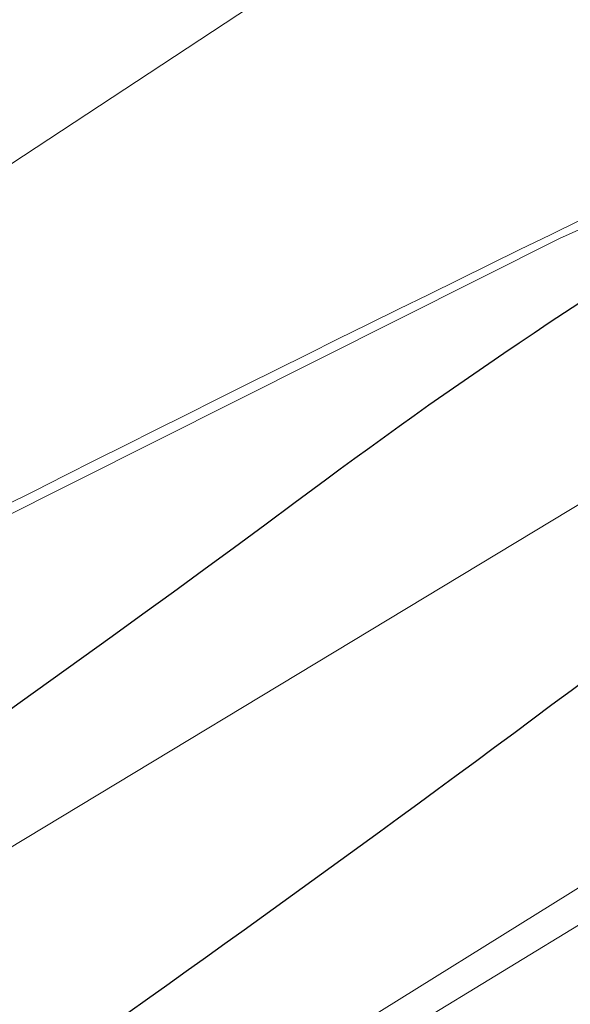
# Model space of a CAD drawing. Header units: metres. Extents: x 163628 to 167855, y 402678 to 405435.
# Tile 569 of 656: x 167404.9 to 167407.52, y 404860.49 to 404865.17. Entities that reach past the tile are written whole.
import ezdxf

# ---------------------------------------------------------------- set-up
doc = ezdxf.new("R2010")
doc.units = ezdxf.units.M
doc.layers.get('0').update_dxf_attribs({"lineweight": 25})
for name, color, linetype, lineweight in [('X-CA190022.004-UO-BGT_Ondergrond$0$GE_316_WGDFietspad_Vlak_GEM', 253, 'Continuous', 9), ('X-CA190022.004-UO-BGT_Ondergrond$0$GE_367_OWGBerm_groenvoorziening_grasenk_GEM', 253, 'Continuous', 9), ('X-CA190022.004-UO-BGT_Ondergrond$0$GE_479_BTDGroenvoorziening_grasenkruida_GEM', 253, 'Continuous', 9), ('X-CA190022.004-UO-BGT_Ondergrond$0$GE_523_WTDGreppel_drogesloot_Vlak_GEM', 253, 'Continuous', 9), ('X-CA190022.004-UO-DTM inmeting$0$B-WE-GW-WATERGANG_INSTEEK-G', 246, 'Continuous', 0), ('X-CA190022.004-UO-DTM inmeting$0$B-WE-VH-VERHARDING_ASFALT-G', 246, 'Continuous', 0), ('X-CA190022.004-UO-DWM_Snelfietsroute$0$N-WE-GW-BERM-G', 125, 'Continuous', 25), ('X-CA190022.004-UO-DWM_Snelfietsroute$0$N-WE-VH-KANTVERHARDING-G', 125, 'Continuous', 25), ('X-CA190022.004-UO-KAD_Percelen$0$B-WE-KG-GRENS_PERCEEL-GV', 150, 'Continuous', 9)]:
    doc.layers.add(name, color=color, linetype=linetype, lineweight=lineweight)
doc.layers.add('X-CA190022.004-UO-DTM inmeting$0$X-XX-AL-MEETPUNT-S', color=246, linetype='Continuous', lineweight=0, plot=False)
doc.layers.add('X-CA190022.004-UO-KLIC$0$B-WE-KL-ET_LS-G', color=42, linetype='X-CA190022.004-UO-KLIC$0$1-200 LAAGSPANNING', lineweight=0, transparency=0.25)
doc.styles.add('X-CA190022.004-UO-KLIC$0$NLCS-ISO', font='NLCS-ISO.ttf')
doc.linetypes.add('X-CA190022.004-UO-KLIC$0$1-200 LAAGSPANNING', pattern='A,1.5,-0.6,["LS",X-CA190022.004-UO-KLIC$0$NLCS-ISO,S=0.24,R=0,X=-0.45,Y=-0.12],-0.05', length=2.15)

# ---------------------------------------------------------------- blocks, each defined once
blk = doc.blocks.new('X-CA190022.004-UO-DTM inmeting$0$punt')
at = {"color": 0, "lineweight": -2}
blk.add_line((0, 0), (0, 0), dxfattribs=at)

msp = doc.modelspace()

# ---------------------------------------------------------------- linework, layer by layer
at = {"layer": 'X-CA190022.004-UO-BGT_Ondergrond$0$GE_316_WGDFietspad_Vlak_GEM', "extrusion": (0, 0, -1)}
msp.add_arc((-167500.0659, 404673.161), 215.6742, 61.767172, 64.907621, dxfattribs=at)
at = {"layer": 'X-CA190022.004-UO-BGT_Ondergrond$0$GE_316_WGDFietspad_Vlak_GEM'}
msp.add_arc((167498.5027, 404677.7318), 207.4762, 115.371237, 118.216513, dxfattribs=at)
at = {"layer": 'X-CA190022.004-UO-BGT_Ondergrond$0$GE_367_OWGBerm_groenvoorziening_grasenk_GEM', "flags": 128}
msp.add_lwpolyline([(167428.736, 404873.653), (167429.605, 404872.017), (167421.604, 404868.715), (167413.318, 404864.38), (167356.353, 404829.62)], dxfattribs=at)
at = {"layer": 'X-CA190022.004-UO-BGT_Ondergrond$0$GE_367_OWGBerm_groenvoorziening_grasenk_GEM', "extrusion": (0, 0, -1)}
msp.add_arc((-167498.5027, 404677.7318), 207.4762, 61.783487, 64.628763, dxfattribs=at)
at = {"layer": 'X-CA190022.004-UO-BGT_Ondergrond$0$GE_479_BTDGroenvoorziening_grasenkruida_GEM'}
msp.add_arc((167500.0659, 404673.161), 215.6742, 115.092379, 118.232828, dxfattribs=at)
at = {"layer": 'X-CA190022.004-UO-BGT_Ondergrond$0$GE_523_WTDGreppel_drogesloot_Vlak_GEM', "flags": 128}
msp.add_lwpolyline([(167358.307, 404826.13), (167275.473, 404779.745), (167230.219, 404757.556), (167229.015, 404761.988), (167269.084, 404781.856), (167356.353, 404829.62), (167413.318, 404864.38)], dxfattribs=at)
at = {"layer": 'X-CA190022.004-UO-DTM inmeting$0$B-WE-GW-WATERGANG_INSTEEK-G'}
msp.add_polyline3d([(167424.087, 404868.605, 8.97), (167423.711, 404868.842, 8.959), (167422.989, 404868.93, 8.938), (167422.009, 404868.765, 8.935), (167416.289, 404865.999, 8.928), (167408.983, 404861.929, 8.926), (167399.57, 404856.066, 8.98), (167393.098, 404852.33, 8.886), (167387.013, 404848.752, 8.898), (167380.301, 404844.453, 8.818), (167372.705, 404839.84, 8.811)], dxfattribs=at)
at = {"layer": 'X-CA190022.004-UO-DTM inmeting$0$B-WE-VH-VERHARDING_ASFALT-G'}
msp.add_polyline3d([(167430.8, 404875.151, 9.098), (167423.159, 404870.896, 9.039), (167419.885, 404869.491, 9.019), (167415.21, 404867.573, 8.994), (167410.262, 404865.382, 8.975), (167407.47, 404864.131, 8.981), (167402.865, 404861.819, 9), (167397.822, 404858.933, 8.986), (167391.29, 404855.292, 8.963), (167385.092, 404851.787, 8.956), (167378.108, 404847.743, 8.957), (167370.351, 404843.291, 8.955)], dxfattribs=at)
at = {"layer": 'X-CA190022.004-UO-DWM_Snelfietsroute$0$N-WE-GW-BERM-G', "flags": 128}
msp.add_lwpolyline([(167397.5135, 404855.3677, 0.035036), (167409.5035, 404863.4989), (167411.6175, 404865.1599)], format="xyb", dxfattribs=at)
at = {"layer": 'X-CA190022.004-UO-DWM_Snelfietsroute$0$N-WE-VH-KANTVERHARDING-G'}
msp.add_lwpolyline([(167396.7606, 404856.6651, 0.028188), (167406.3586, 404862.9841, -0.055492), (167411.1382, 404865.77)], format="xyb", dxfattribs=at)
at = {"layer": 'X-CA190022.004-UO-KAD_Percelen$0$B-WE-KG-GRENS_PERCEEL-GV', "flags": 128}
for points in [[(167511.504, 404935.8805), (167496.16, 404925.178), (167486.582, 404918.497), (167454.68, 404896.207), (167443.858, 404889.362), (167434.758, 404883.606), (167431.634, 404881.63), (167426.533, 404878.405), (167423.954, 404876.773), (167419.395, 404873.889), (167413.139, 404869.932), (167404.654, 404864.349), (167388.083, 404853.445), (167351.109, 404832.026)], [(167351.109, 404832.026), (167388.083, 404853.445), (167404.654, 404864.349), (167413.139, 404869.932), (167419.395, 404873.889), (167419.331, 404879.921), (167404.164, 404870.058), (167382.833, 404856.187), (167374.007, 404851.05), (167366.213, 404846.514)]]:
    msp.add_lwpolyline(points, dxfattribs=at)
at = {"layer": 'X-CA190022.004-UO-KLIC$0$B-WE-KL-ET_LS-G'}
msp.add_lwpolyline([(167401.258, 404859.951), (167401.393, 404859.727), (167402.08, 404859.557), (167409.594, 404864.093)], dxfattribs=at)

# ---------------------------------------------------------------- block references
at = {"layer": 'X-CA190022.004-UO-DTM inmeting$0$X-XX-AL-MEETPUNT-S', "linetype": 'ByBlock', "lineweight": -2}
msp.add_blockref('X-CA190022.004-UO-DTM inmeting$0$punt', (167407.47, 404864.131, 8.981), dxfattribs=at)

doc.saveas('drawing.dxf')
